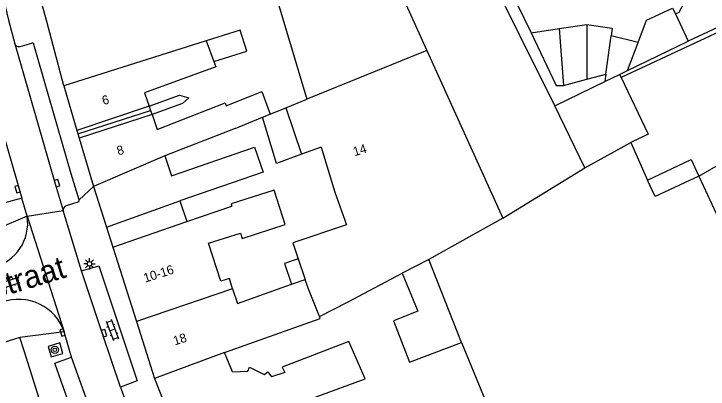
# Model space of a CAD drawing. Extents: x 132998 to 136004, y 396998 to 398512.
# Drawn here: x 134171.3 to 134248, y 397597.8 to 397639.3 of the extents above; entities that cross this region are included whole.
import ezdxf

# ---------------------------------------------------------------- set-up
doc = ezdxf.new("R2010")
doc.units = 0
for name, color, linetype in [('gg-afsc-erfafscheiding', 7, 'Continuous'), ('gg-afsc-hekwerk', 7, 'Continuous'), ('gg-afsc-muur', 7, 'Continuous'), ('gg-anno-huisnummerreeks BGT', 7, 'Continuous'), ('gg-anno-openbare ruimte label', 7, 'Continuous'), ('gg-bbg-bijgebouw', 7, 'Continuous'), ('gg-bbg-gedigitaliseerde bebouwing', 7, 'Continuous'), ('gg-bbg-gedigitaliseerde bebouwing onder overbouw', 7, 'Continuous'), ('gg-bbg-gedigitaliseerde bijgebouw', 7, 'Continuous'), ('gg-bbg-gedigitaliseerde overbouw', 7, 'Continuous'), ('gg-bbg-hoofdgebouw', 7, 'Continuous'), ('gg-bbg-luifel en loopbrug', 7, 'Continuous'), ('gg-bbg-pand overbouw', 7, 'Continuous'), ('gg-bbg-tussenscheiding', 7, 'Continuous'), ('gg-bbg-tussenscheiding niveau 01', 7, 'Continuous'), ('gg-knt-verharding', 7, 'Continuous'), ('gg-knt-verharding nz', 7, 'Continuous'), ('gt-grn-weggrens', 7, 'Continuous'), ('gt-symb-boom', 7, 'Continuous'), ('gt-symb-klinker verharding', 7, 'Continuous'), ('gt-symb-kolk', 7, 'Continuous'), ('gt-symb-lichtmast', 7, 'Continuous')]:
    doc.layers.add(name, color=color, linetype=linetype)

# ---------------------------------------------------------------- blocks, each defined once
blk = doc.blocks.new('gt0-KOLK')
at = {"layer": 'gt-symb-kolk'}
blk.add_lwpolyline([(0, 0), (0.375, 0), (0.375, 0.4), (-0.375, 0.4), (-0.375, 0), (0, 0)], dxfattribs=at)
blk = doc.blocks.new('gt0-KL1')
at = {"layer": 'gt-symb-klinker verharding'}
for p, q in [((-1.15, 0.3), (1.15, 0.3)), ((-1, -0.3), (-1, 0.3)), ((-0.5, 0.3), (-0.5, 0.45)), ((0, -0.3), (0, 0.3)), ((0.5, 0.3), (0.5, 0.45)), ((1, -0.3), (1, 0.3)), ((-1.15, -0.3), (1.15, -0.3)), ((-0.5, -0.45), (-0.5, -0.3)), ((0.5, -0.45), (0.5, -0.3))]:
    blk.add_line(p, q, dxfattribs=at)
blk = doc.blocks.new('gt0-LMAST')
at = {"layer": 'gt-symb-lichtmast'}
for p, q in [((-0.182, 0.173), (-0.447, 0.438)), ((-0.005, 0.246), (-0.005, 0.621)), ((0.172, 0.173), (0.437, 0.438)), ((-0.255, -0.004), (-0.63, -0.004)), ((-0.182, -0.181), (-0.447, -0.446)), ((-0.005, -0.254), (-0.005, -0.629)), ((0.437, -0.446), (0.172, -0.181)), ((0.245, -0.004), (0.62, -0.004))]:
    blk.add_line(p, q, dxfattribs=at)
blk.add_circle((-0.005, -0.004), 0.25, dxfattribs=at)
blk = doc.blocks.new('gt0-BOOM')
at = {"layer": 'gt-symb-boom'}
for radius in [0.4, 0.2]:
    blk.add_circle((0, 0), radius, dxfattribs=at)

msp = doc.modelspace()

# ---------------------------------------------------------------- linework, layer by layer
at = {"layer": 'gg-afsc-erfafscheiding'}
for p, q in [((134226.846, 397640.469), (134228.398, 397637.222)), ((134246.926, 397621.367), (134258.688, 397628.253))]:
    msp.add_line(p, q, dxfattribs=at)
for points in [[(134231.024, 397629.162), (134223.344, 397644.643), (134221.555, 397648.592), (134221.019, 397650.071), (134220.487, 397653.105), (134226.607, 397671.87)], [(134186.227, 397629.124), (134189.566, 397630.344), (134190.62, 397630.028), (134189.909, 397629.405), (134186.549, 397628.176)]]:
    msp.add_lwpolyline(points, dxfattribs=at)
at = {"layer": 'gg-afsc-hekwerk'}
msp.add_lwpolyline([(134176.8, 397631.37), (134174.951, 397638.472), (134173.851, 397642.328), (134173.709, 397644.061), (134173.618, 397645.551)], dxfattribs=at)
at = {"layer": 'gg-afsc-muur'}
msp.add_line((134251.146, 397638.269), (134238.343, 397632.287), dxfattribs=at)
at = {"layer": 'gg-bbg-bijgebouw'}
msp.add_line((134234.341, 397622.31), (134231.024, 397629.162), dxfattribs=at)
msp.add_lwpolyline([(134238.343, 397632.287), (134241.331, 397625.998), (134239.403, 397625.099)], dxfattribs=at)
at = {"layer": 'gg-bbg-gedigitaliseerde bebouwing'}
for p, q in [((134192.512, 397636.326), (134176.8, 397631.37)), ((134192.512, 397636.326), (134193.371, 397634.047)), ((134201.327, 397628.927), (134203.66, 397629.877)), ((134195.732, 397626.649), (134198.756, 397627.88)), ((134195.732, 397626.649), (134187.947, 397623.609)), ((134205.242, 397624.597), (134203.072, 397623.796)), ((134205.242, 397624.597), (134206.734, 397619.619)), ((134246.926, 397621.367), (134253.484, 397607.161)), ((134190.409, 397616.354), (134195.37, 397618.068)), ((134202.086, 397614.023), (134202.693, 397612.241)), ((134202.693, 397612.241), (134203.469, 397609.961)), ((134201.956, 397609.424), (134203.469, 397609.961)), ((134220.716, 397602.971), (134223.381, 397596.549)), ((134195.421, 397599.751), (134194.544, 397601.884))]:
    msp.add_line(p, q, dxfattribs=at)
for points in [[(134209.289, 397652.059), (134197.738, 397649.641), (134203.66, 397629.877)], [(134193.371, 397634.047), (134193.592, 397633.462), (134185.728, 397630.592), (134186.227, 397629.124)], [(134194.749, 397629.165), (134198.67, 397630.748), (134199.606, 397628.226)], [(134186.549, 397628.176), (134187.107, 397626.534), (134194.63, 397629.471), (134194.749, 397629.165)], [(134187.947, 397623.609), (134188.706, 397621.412), (134197.856, 397624.573), (134198.809, 397621.815), (134189.619, 397618.64)], [(134195.448, 397608.933), (134195.088, 397610.062), (134194.136, 397609.758), (134192.799, 397613.95), (134196.324, 397615.074), (134196.506, 397614.502), (134201.27, 397616.021), (134200.055, 397619.832), (134195.291, 397618.313), (134195.37, 397618.068)], [(134206.734, 397619.619), (134208.04, 397615.979), (134202.086, 397614.023)], [(134205.031, 397605.849), (134208.141, 397607.436), (134214.175, 397610.669)], [(134195.448, 397608.933), (134195.985, 397607.304), (134201.956, 397609.424)], [(134194.544, 397601.884), (134205.109, 397605.65), (134205.031, 397605.849)], [(134189.74, 397591.51), (134210.09, 397598.966), (134208.29, 397603.084), (134200.906, 397600.275), (134201.206, 397599.678), (134199.746, 397599.176)], [(134195.421, 397599.751), (134197.114, 397599.829), (134197.325, 397600.251), (134198.917, 397599.456), (134199.344, 397599.754), (134199.746, 397599.176)]]:
    msp.add_lwpolyline(points, dxfattribs=at)
at = {"layer": 'gg-bbg-gedigitaliseerde bebouwing onder overbouw'}
for p, q in [((134186.227, 397629.124), (134178.248, 397626.43)), ((134186.549, 397628.176), (134178.503, 397625.563)), ((134181.506, 397615.752), (134189.619, 397618.64)), ((134182.219, 397613.515), (134190.409, 397616.354))]:
    msp.add_line(p, q, dxfattribs=at)
at = {"layer": 'gg-bbg-gedigitaliseerde bijgebouw'}
for p, q in [((134244.34, 397639.303), (134245.751, 397636.291)), ((134228.398, 397637.222), (134231.5, 397637.68)), ((134231.5, 397637.68), (134234.563, 397638.134)), ((134240.234, 397636.146), (134237.252, 397636.873)), ((134239.06, 397633.052), (134245.751, 397636.291)), ((134238.179, 397632.626), (134239.06, 397633.052)), ((134234.578, 397632.096), (134236.662, 397632.657)), ((134236.662, 397632.657), (134236.547, 397631.835)), ((134238.179, 397632.626), (134238.343, 397632.287)), ((134231.024, 397629.162), (134236.547, 397631.835)), ((134231.996, 397631.4), (134234.578, 397632.096)), ((134199.606, 397628.226), (134201.327, 397628.927)), ((134214.175, 397610.669), (134215.908, 397606.445))]:
    msp.add_line(p, q, dxfattribs=at)
for points in [[(134240.234, 397636.146), (134241.166, 397638.601), (134244.038, 397639.947), (134244.34, 397639.303)], [(134234.563, 397638.134), (134237.373, 397637.74), (134237.252, 397636.873)], [(134228.398, 397637.222), (134231.188, 397631.385), (134231.996, 397631.4)], [(134203.072, 397623.796), (134200.308, 397622.79), (134198.756, 397627.88)], [(134215.908, 397606.445), (134213.205, 397605.387), (134214.998, 397600.808), (134220.716, 397602.971)]]:
    msp.add_lwpolyline(points, dxfattribs=at)
at = {"layer": 'gg-bbg-gedigitaliseerde overbouw'}
for p, q in [((134186.227, 397629.124), (134186.393, 397628.634)), ((134186.393, 397628.634), (134186.549, 397628.176)), ((134189.619, 397618.64), (134190.409, 397616.354))]:
    msp.add_line(p, q, dxfattribs=at)
at = {"layer": 'gg-bbg-hoofdgebouw'}
for p, q in [((134209.289, 397652.059), (134216.893, 397635.266)), ((134216.893, 397635.266), (134225.293, 397616.717)), ((134176.8, 397631.37), (134178.248, 397626.43)), ((134178.503, 397625.563), (134180.075, 397620.239)), ((134239.403, 397625.099), (134241.278, 397620.947)), ((134225.293, 397616.717), (134234.341, 397622.31)), ((134180.075, 397620.239), (134181.506, 397615.752)), ((134182.219, 397613.515), (134184.84, 397605.294)), ((134184.84, 397605.294), (134186.84, 397599.02)), ((134171.972, 397603.555), (134166.151, 397601.718)), ((134172.435, 397602.076), (134171.972, 397603.555)), ((134175.078, 397593.622), (134172.435, 397602.076)), ((134186.84, 397599.02), (134187.777, 397596.594))]:
    msp.add_line(p, q, dxfattribs=at)
msp.add_lwpolyline([(134246.926, 397621.367), (134242.098, 397619.132), (134241.278, 397620.947)], dxfattribs=at)
at = {"layer": 'gg-bbg-luifel en loopbrug'}
for points in [[(134244.34, 397639.303), (134244.746, 397639.517), (134245.303, 397640.54), (134248.993, 397642.269), (134250.564, 397638.547), (134245.751, 397636.291)], [(134193.371, 397634.047), (134197.02, 397635.198), (134196.288, 397637.517), (134192.512, 397636.326)], [(134241.278, 397620.947), (134246.071, 397623.227), (134246.926, 397621.367)], [(134202.693, 397612.241), (134201.173, 397611.723), (134201.956, 397609.424)]]:
    msp.add_lwpolyline(points, dxfattribs=at)
at = {"layer": 'gg-bbg-pand overbouw'}
for p, q in [((134178.248, 397626.43), (134178.362, 397626.043)), ((134178.362, 397626.043), (134178.503, 397625.563)), ((134181.506, 397615.752), (134182.219, 397613.515))]:
    msp.add_line(p, q, dxfattribs=at)
at = {"layer": 'gg-bbg-tussenscheiding'}
for p, q in [((134231.5, 397637.68), (134231.996, 397631.4)), ((134234.563, 397638.134), (134234.578, 397632.096)), ((134236.662, 397632.657), (134237.252, 397636.873)), ((134239.06, 397633.052), (134240.234, 397636.146)), ((134216.893, 397635.266), (134203.66, 397629.877)), ((134236.547, 397631.835), (134238.179, 397632.626)), ((134201.327, 397628.927), (134203.072, 397623.796)), ((134198.756, 397627.88), (134199.606, 397628.226)), ((134234.341, 397622.31), (134239.403, 397625.099)), ((134187.947, 397623.609), (134180.075, 397620.239)), ((134225.293, 397616.717), (134217.117, 397612.162)), ((134217.117, 397612.162), (134214.175, 397610.669)), ((134220.716, 397602.971), (134217.117, 397612.162)), ((134195.448, 397608.933), (134184.84, 397605.294)), ((134194.544, 397601.884), (134186.84, 397599.02))]:
    msp.add_line(p, q, dxfattribs=at)
msp.add_lwpolyline([(134205.031, 397605.849), (134203.79, 397608.992), (134203.469, 397609.961)], dxfattribs=at)
at = {"layer": 'gg-bbg-tussenscheiding niveau 01'}
msp.add_line((134178.362, 397626.043), (134186.393, 397628.634), dxfattribs=at)
at = {"layer": 'gg-knt-verharding'}
for p, q in [((134171.985, 397635.707), (134173.272, 397636.088)), ((134172.76, 397616.949), (134172.192, 397618.941)), ((134178.353, 397618.488), (134177.065, 397618.093)), ((134178.779, 397610.907), (134176.755, 397617.562)), ((134177.676, 397601.382), (134176.866, 397604.155)), ((134183.075, 397598.049), (134184.176, 397594.951))]:
    msp.add_line(p, q, dxfattribs=at)
for points in [[(134169.972, 397641.734), (134170.716, 397638.606), (134171.409, 397636.016)], [(134178.493, 397618.755), (134177.607, 397621.623), (134175.15, 397630.164), (134173.515, 397635.934)], [(134172.192, 397618.941), (134170.294, 397618.442), (134166.781, 397630.307), (134168.695, 397630.922)], [(134178.779, 397610.907), (134180.682, 397611.474), (134184.908, 397598.767), (134183.075, 397598.049)], [(134175.078, 397602.559), (134175.429, 397601.414), (134176.696, 397601.787), (134176.36, 397602.939), (134175.078, 397602.559)], [(134181.556, 397590.655), (134179.644, 397590.004), (134177.875, 397594.854), (134175.801, 397600.705), (134177.676, 397601.382)]]:
    msp.add_lwpolyline(points, dxfattribs=at)
for centre, radius, start, end in [((134171.851, 397636.149), 0.462, 196.71258, 286.86401), ((134173.321, 397635.896), 0.198, 11.02624, 104.24522), ((134178.305, 397618.684), 0.201, 283.88112, 20.77882), ((134177.182, 397617.669), 0.44, 105.38, 194.06688), ((134167.83, 397616.164), 4.992, 282.96739, 9.04618), ((134171.837, 397602.438), 5.314, 18.8498, 110.05808)]:
    msp.add_arc(centre, radius, start, end, dxfattribs=at)
at = {"layer": 'gg-knt-verharding nz'}
msp.add_line((134168.695, 397630.922), (134172.192, 397618.941), dxfattribs=at)
for points in [[(134171.409, 397636.016), (134171.878, 397634.338), (134175.866, 397620.541), (134176.755, 397617.562)], [(134183.075, 397598.049), (134181.07, 397603.955), (134178.779, 397610.907)], [(134181.556, 397590.655), (134181.055, 397591.904), (134177.676, 397601.382)]]:
    msp.add_lwpolyline(points, dxfattribs=at)
at = {"layer": 'gt-grn-weggrens'}
for p, q in [((134178.493, 397618.755), (134180.075, 397620.239)), ((134172.76, 397616.949), (134169.424, 397615.525)), ((134172.76, 397616.949), (134176.755, 397617.562)), ((134172.76, 397616.949), (134176.866, 397604.155)), ((134176.866, 397604.155), (134171.972, 397603.555))]:
    msp.add_line(p, q, dxfattribs=at)

# ---------------------------------------------------------------- block references
at = {"layer": 'gt-symb-boom'}
msp.add_blockref('gt0-BOOM', (134175.82, 397602.178), dxfattribs=at)
at = {"layer": 'gt-symb-klinker verharding'}
for p, rotation in [((134170.818, 397609.565), 17.873421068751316), ((134182.172, 397604.383), -69.64503881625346)]:
    msp.add_blockref('gt0-KL1', p, dxfattribs=dict(at, rotation=rotation))
at = {"layer": 'gt-symb-kolk'}
for p, rotation in [((134175.866, 397620.541), -73.38732156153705), ((134171.884, 397619.998), 106.26020470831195), ((134176.866, 397604.155), 106.26020470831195), ((134181.07, 397603.955), -71.27513193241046)]:
    msp.add_blockref('gt0-KOLK', p, dxfattribs=dict(at, rotation=rotation))
at = {"layer": 'gt-symb-lichtmast'}
msp.add_blockref('gt0-LMAST', (134179.651, 397611.687), dxfattribs=at)

# ---------------------------------------------------------------- texts
at = {"layer": 'gg-anno-huisnummerreeks BGT'}
for s, rotation, p in [('6', 16.3, (134181.193, 397629.221)), ('8', 16.4, (134182.83, 397623.662)), ('14', 16.7, (134208.914, 397623.571)), ('10-16', 17.7, (134185.791, 397609.601)), ('18', 17.7, (134189.063, 397602.66))]:
    msp.add_text(s, height=1, rotation=rotation, dxfattribs=at).set_placement(p)
at = {"layer": 'gg-anno-openbare ruimte label'}
msp.add_text('Willem Passtoorsstraat', height=2.5, rotation=16.9, dxfattribs=at).set_placement((134144.492, 397600.284))

doc.saveas('drawing.dxf')
